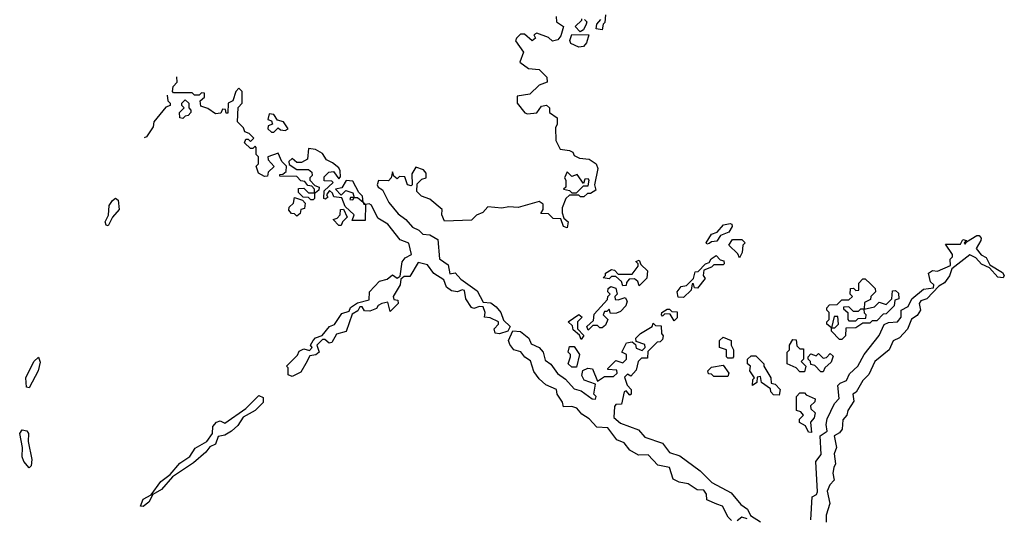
# Model space of a CAD drawing. Extents: x 2106670 to 2323771, y 35271 to 224896.
# Tile 370 of 419: x 2241154 to 2245382, y 199465 to 201604. Entities that reach past the tile are written whole.
import ezdxf

# ---------------------------------------------------------------- set-up
doc = ezdxf.new("R2010")
doc.units = 0

msp = doc.modelspace()

# ---------------------------------------------------------------- linework, layer by layer
at = {"layer": '0CON20XD'}
for points in [[(2243458.3, 201618.3), (2243460, 201595), (2243490, 201575), (2243477.8, 201535), (2243465, 201517.1), (2243441.7, 201511.7), (2243425, 201527.5), (2243375, 201546.2), (2243361.7, 201538.3), (2243370, 201525), (2243355, 201512.5), (2243321.7, 201541.7), (2243305, 201542.5), (2243287.5, 201525), (2243283.3, 201513.3), (2243317.5, 201465), (2243301.7, 201421.7), (2243340, 201395), (2243385, 201390), (2243417.5, 201357.5), (2243420, 201335), (2243385, 201323.3), (2243345, 201283.3), (2243290, 201275), (2243290, 201245), (2243323.6, 201203.6), (2243335, 201200), (2243375, 201203.3), (2243395, 201232.5), (2243417, 201237), (2243430, 201225), (2243430, 201205), (2243461.7, 201181.7), (2243462.5, 201155), (2243455, 201140), (2243456.7, 201085), (2243475, 201047.5), (2243515, 201042.5), (2243530, 201035), (2243535, 201020), (2243558.3, 201008.3), (2243600, 201005), (2243630, 200985), (2243637.5, 200965), (2243622.5, 200895), (2243628.3, 200871.7), (2243605, 200857.5), (2243593, 200857), (2243577, 200843), (2243563, 200843), (2243555, 200850), (2243515, 200850), (2243500, 200835), (2243483.3, 200795), (2243483.3, 200773.3), (2243491.7, 200751.7), (2243510, 200735), (2243505, 200710), (2243490, 200715), (2243478.3, 200748.3), (2243445, 200750), (2243425, 200770), (2243391.7, 200771.7), (2243401.7, 200788.3), (2243401.7, 200811.7), (2243385, 200822.5), (2243295, 200797.5), (2243255, 200800), (2243225, 200793.8), (2243165, 200800), (2243142.5, 200775), (2243116.4, 200763.6), (2243095, 200742.5), (2242978.3, 200738.3), (2242967.5, 200765), (2242968.3, 200788.3), (2242915, 200832.5), (2242880, 200845), (2242860, 200865), (2242861.7, 200898.3), (2242881.7, 200918.3), (2242900, 200925), (2242900, 200945), (2242888.3, 200958.3), (2242855, 200970), (2242838.3, 200941.7), (2242840, 200895), (2242835, 200890), (2242820, 200895), (2242808.3, 200928.3), (2242785, 200930), (2242775, 200920), (2242761.7, 200931.7), (2242755, 200950), (2242750, 200925), (2242738.3, 200911.7), (2242695, 200913.3), (2242689.2, 200895), (2242694, 200885), (2242712.5, 200872.5), (2242739.1, 200819.1), (2242779.5, 200769.5), (2242812, 200745), (2242841.7, 200711.7), (2242868.8, 200698.8), (2242885, 200682.5), (2242915, 200680), (2242950, 200660), (2242957, 200577), (2242995, 200550), (2243001.7, 200511.7), (2243025, 200516.2), (2243048.8, 200488.8), (2243118.2, 200438.2), (2243145, 200390), (2243177.3, 200387.3), (2243200, 200370), (2243220, 200345), (2243232.5, 200312.5), (2243260, 200285), (2243250, 200265), (2243215, 200253.8), (2243196.2, 200256.2), (2243191.2, 200275), (2243210, 200295), (2243210, 200305), (2243175, 200322.5), (2243150, 200325), (2243152.5, 200345), (2243145, 200370), (2243128.3, 200371.7), (2243105, 200363.3), (2243095, 200367.5), (2243070, 200405), (2243065, 200440), (2243055, 200442.5), (2243035, 200433.8), (2243008.3, 200438.3), (2242987.5, 200455), (2242976.4, 200486.4), (2242933.3, 200513.3), (2242905, 200550), (2242865, 200560), (2242829.3, 200500.7), (2242805, 200500), (2242791.7, 200488.3), (2242787.5, 200465), (2242757.5, 200415), (2242761.7, 200401.7), (2242778.3, 200398.3), (2242780, 200385), (2242745, 200350), (2242735, 200390), (2242710, 200385), (2242693.6, 200376.4), (2242686.7, 200363.3), (2242658.3, 200351.7), (2242635, 200352.5), (2242625, 200370), (2242615, 200370), (2242606.7, 200353.3), (2242581.7, 200338.3), (2242556.7, 200263.3), (2242515, 200252.5), (2242495, 200216.2), (2242484, 200214), (2242465, 200230), (2242455, 200230), (2242430, 200205), (2242440, 200175), (2242425.8, 200164.2), (2242400, 200160), (2242383.3, 200126.7), (2242361.2, 200088.8), (2242325, 200070), (2242307.5, 200077.5), (2242307.5, 200107.5), (2242300, 200115), (2242347.3, 200162.7), (2242355, 200180), (2242375, 200188.8), (2242398.3, 200181.7), (2242410, 200195), (2242403.3, 200205), (2242414.1, 200225.9), (2242425, 200236.7), (2242453, 200247), (2242484.2, 200285.8), (2242506.2, 200293.8), (2242538.1, 200341.9), (2242569.3, 200350.7), (2242575, 200367.5), (2242605, 200387.5), (2242655, 200400), (2242657.1, 200435), (2242699.3, 200480.7), (2242731.7, 200488.3), (2242755, 200507.5), (2242775, 200492.5), (2242788.3, 200501.7), (2242797.1, 200562.9), (2242810, 200580), (2242837.5, 200595), (2242825, 200643.3), (2242788, 200658), (2242735.7, 200725.7), (2242691.7, 200751.7), (2242665, 200806.7), (2242655, 200812.5), (2242640, 200810), (2242630, 200820), (2242626.7, 200845), (2242611.2, 200861.2), (2242585, 200910), (2242556.4, 200913.6), (2242538.3, 200881.7), (2242510, 200875), (2242535, 200850), (2242555, 200870), (2242585, 200860), (2242590, 200840), (2242575, 200840), (2242571.7, 200831.7), (2242585, 200830), (2242590, 200840), (2242605, 200840), (2242630, 200820), (2242631.7, 200811.7), (2242640, 200810), (2242638.3, 200741.7), (2242581.7, 200741.7), (2242590, 200765), (2242551.7, 200801.7), (2242538.3, 200838.3), (2242503, 200843), (2242498.3, 200858.3), (2242485, 200870), (2242471.7, 200851.7), (2242478.3, 200841.7), (2242467, 200833), (2242460, 200835), (2242461.7, 200868.3), (2242500, 200905), (2242495, 200910), (2242461.7, 200911.7), (2242461.7, 200928.3), (2242481.7, 200948.3), (2242501.7, 200951.7), (2242525, 200920), (2242531.7, 200928.3), (2242531.2, 200955), (2242525, 200967.5), (2242498.3, 200988.3), (2242471.2, 201001.2), (2242455, 201028.8), (2242425, 201046.2), (2242395, 201050), (2242390, 201005), (2242365, 200990), (2242345, 200990), (2242325, 201007.5), (2242310, 200995), (2242311.7, 200981.7), (2242345, 200960), (2242395, 200960), (2242408.3, 200948.3), (2242410, 200935), (2242400, 200925), (2242400, 200915), (2242421.7, 200891.7), (2242440, 200885), (2242438.3, 200871.7), (2242425, 200860), (2242420, 200860), (2242420, 200875), (2242408.3, 200888.3), (2242391.7, 200891.7), (2242378.3, 200908.3), (2242361.7, 200911.7), (2242345, 200930), (2242271.7, 200931.7), (2242271.7, 200938.3), (2242285, 200940), (2242298.3, 200951.7), (2242300, 200975), (2242280, 200995), (2242265, 201030), (2242220, 201015), (2242221.7, 201001.7), (2242247.5, 200972.5), (2242221.7, 200948.3), (2242218.3, 200931.7), (2242205, 200930), (2242180, 200945), (2242170, 200975), (2242180, 200985), (2242180, 201015), (2242170, 201025), (2242170, 201055), (2242165, 201060), (2242155, 201050), (2242145, 201050), (2242120, 201075), (2242125, 201090), (2242135, 201090), (2242145, 201080), (2242160, 201095), (2242140, 201115), (2242121.7, 201121.7), (2242115, 201140), (2242090, 201165), (2242093, 201227), (2242110, 201245), (2242110, 201295), (2242095, 201310), (2242082.5, 201295), (2242070, 201255), (2242050, 201245), (2242048.3, 201201.7), (2242041.7, 201201.7), (2242038.3, 201218.3), (2242025, 201220), (2242018.3, 201201.7), (2241995, 201200), (2241961.7, 201221.7), (2241931.7, 201231.7), (2241930, 201255), (2241948.3, 201271.7), (2241948.3, 201288.3), (2241935, 201290), (2241925, 201280), (2241905, 201280), (2241895, 201290), (2241815, 201290), (2241810, 201295), (2241813, 201317), (2241830, 201335), (2241829.1, 201358.2)], [(2243580, 201605), (2243590, 201595), (2243587.5, 201585), (2243575, 201560), (2243561.7, 201551.7), (2243540, 201575), (2243568.3, 201601.7), (2243568.3, 201608.3)], [(2243670, 201625), (2243667.5, 201592.5), (2243660, 201585), (2243655, 201560), (2243630, 201565), (2243632.5, 201585), (2243650, 201605)], [(2243555, 201485.8), (2243521.4, 201501.4), (2243517.5, 201515), (2243525, 201540), (2243598.3, 201538.3), (2243588.8, 201505), (2243575, 201489.2), (2243555, 201485.8)], [(2241787, 201279.1), (2241790, 201255), (2241800, 201245), (2241800, 201235), (2241781.7, 201228.3), (2241730, 201165), (2241727, 201143), (2241699.5, 201100.5), (2241689.5, 201096.1)], [(2241855, 201180), (2241841.7, 201181.7), (2241840, 201205), (2241860, 201225), (2241850, 201235), (2241850, 201245), (2241865, 201260), (2241880, 201245), (2241880, 201225), (2241890, 201215), (2241890, 201205), (2241878.3, 201191.7), (2241865, 201190), (2241855, 201180)], [(2242245, 201120), (2242265, 201140), (2242275, 201130), (2242295, 201127.5), (2242306.7, 201135), (2242286.7, 201165), (2242261.7, 201171.7), (2242245, 201196.7), (2242225, 201200), (2242220, 201175), (2242235, 201170), (2242240, 201155), (2242221.7, 201148.3), (2242220, 201135), (2242235, 201120), (2242245, 201120)], [(2243545, 200860), (2243575, 200890), (2243595, 200890), (2243600, 200915), (2243595, 200920), (2243581.7, 200918.3), (2243575, 200900), (2243548.3, 200938.3), (2243525, 200930), (2243505, 200950), (2243493.3, 200925), (2243500, 200915), (2243500, 200885), (2243490, 200875), (2243515, 200870), (2243525, 200860), (2243545, 200860)], [(2242415, 200830), (2242405, 200830), (2242395, 200840), (2242371.7, 200841.7), (2242351.7, 200861.7), (2242351.7, 200878.3), (2242375, 200880), (2242395, 200860), (2242420, 200860), (2242420, 200835), (2242415, 200830)], [(2241535, 200718.8), (2241525, 200721.2), (2241521.4, 200735), (2241536.1, 200763.9), (2241538.6, 200805), (2241552.7, 200827.3), (2241566.4, 200836.4), (2241577.8, 200827.8), (2241581.7, 200788.3), (2241553.3, 200755), (2241535, 200718.8)], [(2242345, 200760), (2242335, 200770), (2242321.7, 200771.7), (2242310, 200785), (2242311.7, 200798.3), (2242330, 200815), (2242335, 200840), (2242368.3, 200828.3), (2242380, 200815), (2242377, 200793), (2242361.7, 200788.3), (2242358.3, 200771.7), (2242345, 200760)], [(2242535, 200720), (2242525, 200720), (2242500, 200745), (2242518.3, 200751.7), (2242530, 200765), (2242531.7, 200788.3), (2242545, 200790), (2242560, 200755), (2242540, 200735), (2242535, 200720)], [(2244105, 200640), (2244102.5, 200645), (2244125, 200682.5), (2244149.5, 200690.5), (2244177, 200723), (2244205, 200728.8), (2244212.5, 200725), (2244213.8, 200715), (2244199.2, 200690.8), (2244163.8, 200676.2), (2244147.5, 200652.5), (2244125, 200650), (2244115, 200642.5), (2244105, 200640)], [(2244551.2, 199455), (2244557, 199553), (2244576, 199564), (2244580, 199575), (2244573.3, 199705), (2244596.7, 199735), (2244591.2, 199815), (2244622.5, 199835), (2244617.5, 199865), (2244622, 199888), (2244653.3, 199955), (2244673.9, 199976.1), (2244668.3, 200031.7), (2244677.5, 200042.5), (2244705, 200054), (2244718.3, 200081.7), (2244753.8, 200115), (2244780, 200165), (2244845, 200247.5), (2244866.4, 200293.6), (2244885, 200302), (2244923.8, 200306.2), (2244940, 200325), (2244940, 200355), (2244969.2, 200370.8), (2244985, 200403.8), (2245035, 200446.2), (2245078.3, 200451.7), (2245080, 200465), (2245065, 200477.5), (2245056.7, 200515), (2245073.9, 200526.1), (2245096.1, 200523.9), (2245151.7, 200548.3), (2245150, 200575), (2245160, 200585), (2245160, 200595), (2245130, 200640), (2245195, 200640), (2245205, 200660), (2245220, 200655), (2245210, 200645), (2245215, 200640), (2245220, 200650), (2245265, 200676.2), (2245275, 200676.2), (2245283.3, 200665), (2245281.2, 200655), (2245261.2, 200621.2), (2245283.6, 200593.6), (2245305, 200582.5), (2245320, 200550), (2245375, 200517.5), (2245382.5, 200505), (2245377.5, 200495), (2245355, 200497.5), (2245318.3, 200538.3), (2245285, 200553.3), (2245260, 200580), (2245235, 200593.3), (2245156.7, 200533.3), (2245147.1, 200502.9), (2245125, 200473.3), (2245101.7, 200458.3), (2245050, 200405), (2245023.6, 200396.4), (2245017.5, 200385), (2245022.5, 200355), (2245007.7, 200332.3), (2244983.6, 200316.4), (2244966.2, 200273.8), (2244933.1, 200236.9), (2244905.8, 200224.2), (2244887.5, 200185), (2244826.7, 200135), (2244800.9, 200079.1), (2244775, 200053.3), (2244746.9, 200003.1), (2244732.5, 199995), (2244736.2, 199965), (2244710.8, 199925), (2244706, 199904), (2244688.8, 199885), (2244685.8, 199844.2), (2244675, 199828.8), (2244652.5, 199815), (2244662.5, 199765), (2244652, 199738), (2244657.5, 199695), (2244650.8, 199679.2), (2244646.7, 199655), (2244652.5, 199625), (2244633.3, 199605), (2244622.3, 199577.7), (2244632.9, 199525), (2244618, 199475), (2244618, 199445)], [(2244245, 200580), (2244238.3, 200598.3), (2244200, 200635), (2244215, 200660), (2244255, 200660), (2244270, 200645), (2244260, 200635), (2244257, 200603), (2244245, 200580)], [(2244005, 200410), (2243981.7, 200411.7), (2243977.5, 200435), (2243995, 200457.5), (2244018.3, 200461.7), (2244048.3, 200491.7), (2244055, 200520), (2244068.3, 200521.7), (2244100, 200555), (2244115, 200560), (2244123.6, 200576.4), (2244145, 200590), (2244161.7, 200571.7), (2244178.3, 200568.3), (2244180, 200555), (2244175, 200550), (2244135, 200550), (2244125, 200540), (2244091.7, 200528.3), (2244090, 200505), (2244098.3, 200491.7), (2244065, 200450), (2244051.7, 200451.7), (2244048.3, 200468.3), (2244041.7, 200468.3), (2244038.3, 200441.7), (2244005, 200410)], [(2243815, 200460), (2243808.3, 200478.3), (2243795, 200490), (2243771.7, 200488.3), (2243760, 200475), (2243758.3, 200461.7), (2243745, 200460), (2243738.3, 200478.3), (2243715, 200500), (2243695, 200500), (2243685, 200490), (2243660, 200495), (2243670, 200505), (2243670, 200515), (2243695, 200530), (2243708.3, 200528.3), (2243725, 200510), (2243785, 200510), (2243810, 200545), (2243810, 200555), (2243800, 200565), (2243815, 200570), (2243821.7, 200551.7), (2243850, 200525), (2243847, 200493), (2243815, 200460)], [(2243595, 200270), (2243590, 200285), (2243618.3, 200311.7), (2243621.7, 200338.3), (2243678.3, 200401.7), (2243680, 200415), (2243690, 200425), (2243680, 200435), (2243681.7, 200448.3), (2243692.5, 200457.5), (2243715, 200450), (2243720, 200425), (2243710, 200415), (2243711.7, 200401.7), (2243725, 200400), (2243755, 200410), (2243762.5, 200395), (2243757.5, 200375), (2243735, 200350), (2243717, 200343), (2243691.7, 200341.7), (2243685, 200360), (2243675, 200350), (2243665, 200350), (2243660, 200335), (2243680, 200315), (2243669.3, 200290.7), (2243655, 200280), (2243645, 200280), (2243635, 200290), (2243615, 200290), (2243595, 200270)], [(2244685, 200230), (2244675, 200230), (2244640, 200265), (2244640, 200280), (2244655, 200280), (2244670, 200295), (2244668.3, 200328.3), (2244651.7, 200328.3), (2244640, 200280), (2244620, 200295), (2244620, 200305), (2244630, 200315), (2244630, 200345), (2244620, 200355), (2244620, 200365), (2244631.7, 200378.3), (2244665, 200380), (2244685, 200400), (2244715, 200400), (2244730, 200415), (2244720, 200425), (2244721.7, 200448.3), (2244735, 200450), (2244745, 200440), (2244758.3, 200441.7), (2244758.3, 200471.7), (2244775, 200490), (2244785, 200490), (2244808.3, 200468.3), (2244828.3, 200448.3), (2244830, 200435), (2244810, 200415), (2244808.3, 200401.7), (2244781.7, 200388.3), (2244780, 200360), (2244765, 200360), (2244755, 200350), (2244735, 200350), (2244715, 200370), (2244691.7, 200368.3), (2244691.7, 200361.7), (2244710, 200345), (2244710, 200315), (2244715, 200310), (2244745, 200310), (2244755, 200320), (2244788.3, 200321.7), (2244790, 200335), (2244782.5, 200342.5), (2244780, 200360), (2244825, 200370), (2244845, 200390), (2244875, 200380), (2244900, 200405), (2244901.7, 200438.3), (2244915, 200440), (2244928.3, 200428.3), (2244930, 200405), (2244911.7, 200398.3), (2244910, 200375), (2244875, 200340), (2244861.7, 200338.3), (2244835, 200310), (2244815, 200310), (2244805, 200300), (2244775, 200300), (2244745, 200280), (2244701.7, 200278.3), (2244700, 200245), (2244685, 200230)], [(2243565, 200230), (2243558.3, 200248.3), (2243531.7, 200271.7), (2243528.3, 200288.3), (2243510, 200305), (2243555, 200337.5), (2243570, 200325), (2243550, 200305), (2243550, 200275), (2243577.5, 200247.5), (2243565, 200230)], [(2243965, 200310), (2243948.3, 200338.3), (2243925, 200340), (2243915, 200330), (2243910, 200335), (2243912.5, 200345), (2243935, 200360), (2243945, 200360), (2243955, 200350), (2243978.3, 200348.3), (2243977, 200323), (2243965, 200310)], [(2244211.2, 199451.2), (2244196.2, 199466.2), (2244173, 199513), (2244147.5, 199522.5), (2244105, 199540), (2244103.8, 199565), (2244092, 199582), (2244064.1, 199584.1), (2244025, 199610), (2243986.7, 199616.7), (2243960, 199630), (2243945, 199680), (2243895, 199690), (2243853.3, 199733.3), (2243812, 199732), (2243773.9, 199753.9), (2243750, 199785), (2243718.8, 199798.8), (2243679.3, 199849.3), (2243633.3, 199853.3), (2243599.2, 199889.2), (2243568.3, 199908.3), (2243547.5, 199935), (2243525, 199941.2), (2243490, 199940), (2243485, 199960), (2243462.5, 199995), (2243460, 200015), (2243414.2, 200034.2), (2243385, 200060), (2243362.3, 200092.3), (2243348.1, 200138.1), (2243323.6, 200153.6), (2243307, 200177), (2243275.9, 200185.9), (2243258.8, 200208.8), (2243253.8, 200225), (2243272.5, 200267.5), (2243305, 200264.2), (2243341.2, 200235), (2243350.5, 200210.5), (2243385.6, 200195.6), (2243402, 200175), (2243411.2, 200141.2), (2243435, 200123.8), (2243464, 200084), (2243498.7, 200058.7), (2243535, 200018), (2243565, 200009.2), (2243612.5, 199975), (2243627.5, 199972.5), (2243630, 199985), (2243620, 199995), (2243627.5, 200037.5), (2243578, 200055), (2243568, 200075), (2243573.3, 200096.7), (2243593.8, 200106.2), (2243613.8, 200103.8), (2243635, 200050), (2243665, 200070), (2243705, 200070), (2243720, 200085), (2243718.3, 200098.3), (2243680, 200100), (2243680, 200105), (2243715, 200140), (2243745, 200130), (2243760, 200145), (2243760, 200165), (2243740, 200175), (2243760, 200215), (2243785, 200220), (2243798.3, 200208.3), (2243801.7, 200191.7), (2243827.5, 200182.5), (2243840, 200195), (2243838.3, 200208.3), (2243801.7, 200221.7), (2243800, 200235), (2243820, 200255), (2243870, 200285), (2243875, 200300), (2243885, 200290), (2243908.3, 200288.3), (2243910, 200255), (2243917.5, 200245), (2243915, 200230), (2243905, 200220), (2243891.7, 200218.3), (2243851.7, 200178.3), (2243850, 200150), (2243825, 200150), (2243810, 200135), (2243801.7, 200098.3), (2243778.3, 200071.7), (2243765, 200080), (2243751.7, 200068.3), (2243763, 200033), (2243780, 200015), (2243780, 199995), (2243775, 199990), (2243758.3, 200008.3), (2243750, 200005), (2243738.3, 199951.7), (2243715, 199950), (2243708.3, 199941.7), (2243706.2, 199895), (2243735, 199870), (2243811.2, 199841.2), (2243839.3, 199809.3), (2243915, 199783.8), (2243944.2, 199744.2), (2243989.4, 199729.4), (2244076.7, 199665), (2244126.7, 199615), (2244210, 199570), (2244250.8, 199520.8), (2244280, 199500), (2244292.5, 199472.5), (2244335.9, 199445.9)], [(2244215, 200150), (2244195, 200150), (2244190, 200155), (2244190, 200185), (2244160, 200195), (2244160, 200225), (2244175, 200240), (2244210, 200225), (2244210, 200205), (2244220, 200185), (2244220, 200155), (2244215, 200150)], [(2244525, 200090), (2244505, 200090), (2244488.3, 200108.3), (2244450, 200125), (2244450, 200175), (2244460, 200185), (2244460, 200205), (2244475, 200230), (2244488.3, 200228.3), (2244491.7, 200201.7), (2244505, 200190), (2244520, 200190), (2244520, 200145), (2244510, 200135), (2244530, 200115), (2244525, 200090)], [(2243545, 200110), (2243525, 200110), (2243510, 200125), (2243520, 200155), (2243520, 200165), (2243510, 200175), (2243515, 200200), (2243535, 200200), (2243558.8, 200165), (2243545, 200110)], [(2244415, 199990), (2244391.7, 199991.7), (2244380, 200005), (2244378.3, 200018.3), (2244340, 200045), (2244335, 200070), (2244321.7, 200068.3), (2244320, 200045), (2244301.7, 200031.7), (2244303, 200057), (2244310, 200065), (2244290, 200095), (2244292.5, 200115), (2244280, 200125), (2244280, 200145), (2244295, 200160), (2244315, 200160), (2244350, 200125), (2244350, 200115), (2244380, 200065), (2244381.7, 200041.7), (2244398.3, 200038.3), (2244420, 200015), (2244415, 199990)], [(2244605, 200090), (2244595, 200090), (2244568.3, 200118.3), (2244551.7, 200121.7), (2244550, 200135), (2244540, 200145), (2244540, 200155), (2244551.7, 200168.3), (2244575, 200160), (2244585, 200170), (2244605, 200150), (2244618.3, 200151.7), (2244635, 200170), (2244648.3, 200158.3), (2244638.3, 200131.7), (2244611.7, 200108.3), (2244605, 200090)], [(2241195, 200021.2), (2241184.3, 200025), (2241180.6, 200065), (2241214.6, 200135.4), (2241235, 200153.3), (2241242.9, 200132.9), (2241234.4, 200095), (2241195, 200021.2)], [(2244195, 200070), (2244135, 200070), (2244125, 200080), (2244111.7, 200081.7), (2244110, 200095), (2244125, 200110), (2244175, 200120), (2244200, 200085), (2244195, 200070)], [(2244555, 199830), (2244541.7, 199831.7), (2244528.3, 199858.3), (2244503, 199873), (2244503, 199887), (2244520, 199905), (2244508.3, 199918.3), (2244490, 199925), (2244490, 199985), (2244505, 200000), (2244525, 200000), (2244531.7, 199991.7), (2244570, 199975), (2244568.3, 199961.7), (2244550, 199945), (2244551.7, 199931.7), (2244570, 199915), (2244566.7, 199893.3), (2244550, 199875), (2244555, 199830)], [(2241685, 199512), (2241673.3, 199513.3), (2241685, 199543.8), (2241718.3, 199561.7), (2241760.6, 199619.4), (2241800, 199650), (2241842.3, 199697.7), (2241885, 199726.7), (2241907.5, 199762.5), (2241958.6, 199791.4), (2241982.5, 199825), (2241984, 199855), (2241998.8, 199875), (2242015, 199880), (2242035, 199870), (2242125, 199932.5), (2242181.7, 199988.3), (2242200, 199980), (2242200.5, 199959.5), (2242165.9, 199924.1), (2242113.9, 199896.1), (2242090.5, 199859.5), (2242063.3, 199835), (2242035, 199818), (2242006.7, 199813.3), (2241995, 199780), (2241971.4, 199768.6), (2241954, 199745), (2241900.5, 199699.5), (2241810, 199640), (2241763.8, 199585), (2241726.4, 199563.6), (2241709.1, 199530.9), (2241685, 199512)], [(2241195, 199677.5), (2241171.9, 199705), (2241165.5, 199725), (2241165.8, 199765.8), (2241154.4, 199825), (2241165, 199841.4), (2241185, 199837.5), (2241192.2, 199825), (2241191.1, 199791.1), (2241206.6, 199713.4), (2241203.6, 199686.4), (2241195, 199677.5)], [(2244278.3, 199458.3), (2244255, 199466.7), (2244235, 199450)]]:
    msp.add_lwpolyline(points, dxfattribs=at)

doc.saveas('drawing.dxf')
